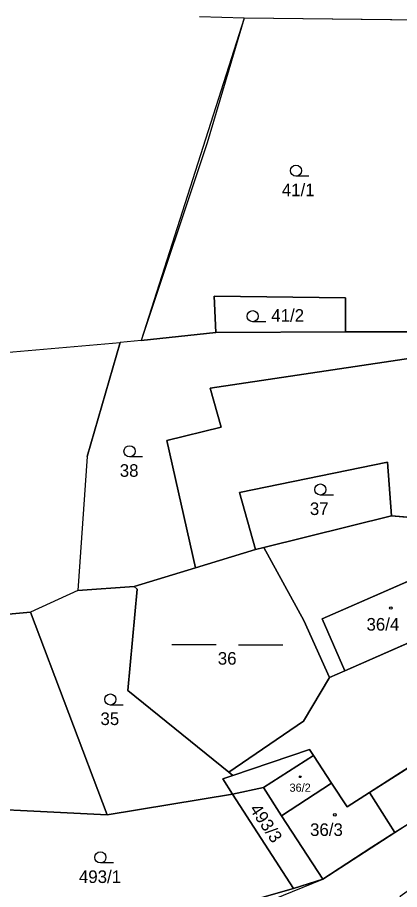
# Model space of a CAD drawing. Extents: x -760642 to -757221, y -1092371 to -1088855.
# Drawn here: x -759415.4 to -759363.8, y -1089858.9 to -1089741.2 of the extents above; entities that cross this region are included whole.
import ezdxf

# ---------------------------------------------------------------- set-up
doc = ezdxf.new("R2010")
doc.units = 0
for name, color, linetype in [('Vrstva 1', 7, 'Continuous'), ('Vrstva 18', 7, 'Continuous'), ('Vrstva 19', 7, 'Continuous'), ('Vrstva 25', 7, 'Continuous'), ('Vrstva 26', 7, 'Continuous'), ('Vrstva 27', 7, 'Continuous'), ('Vrstva 4', 7, 'Continuous')]:
    doc.layers.add(name, color=color, linetype=linetype)

msp = doc.modelspace()

# ---------------------------------------------------------------- linework, layer by layer
at = {"layer": 'Vrstva 1'}
for p, q in [((-759384.78, -1089741.25), (-759390.79, -1089741.08)), ((-759384.78, -1089741.25), (-759389.78, -1089758.07)), ((-759352.89, -1089741.62), (-759384.78, -1089741.25)), ((-759389.78, -1089758.07), (-759398.69, -1089784.79)), ((-759388.83, -1089778.81), (-759371.1, -1089779.03)), ((-759388.83, -1089778.81), (-759388.58, -1089783.67)), ((-759371.1, -1089779.03), (-759371.1, -1089783.58)), ((-759388.58, -1089783.67), (-759398.69, -1089784.79)), ((-759388.58, -1089783.67), (-759371.1, -1089783.58)), ((-759356.26, -1089783.62), (-759371.1, -1089783.58)), ((-759429.56, -1089787.46), (-759401.5, -1089785.06)), ((-759405.97, -1089800.41), (-759401.5, -1089785.06)), ((-759398.69, -1089784.79), (-759401.5, -1089785.06)), ((-759389.36, -1089791.2), (-759356.26, -1089786.27)), ((-759387.87, -1089796.49), (-759389.36, -1089791.2)), ((-759395.22, -1089798.28), (-759387.87, -1089796.49)), ((-759391.32, -1089815.46), (-759395.22, -1089798.28)), ((-759405.97, -1089800.41), (-759407.21, -1089818.52)), ((-759385.39, -1089805.3), (-759365.43, -1089801.18)), ((-759364.91, -1089808.42), (-759365.43, -1089801.18)), ((-759383.23, -1089813), (-759385.39, -1089805.3)), ((-759364.91, -1089808.42), (-759382.13, -1089812.72)), ((-759360.28, -1089808.83), (-759364.91, -1089808.42)), ((-759382.13, -1089812.72), (-759383.23, -1089813)), ((-759376.71, -1089822.57), (-759382.13, -1089812.72)), ((-759383.23, -1089813), (-759391.32, -1089815.46)), ((-759391.32, -1089815.46), (-759399.61, -1089817.98)), ((-759374.25, -1089822.32), (-759360.6, -1089816.37)), ((-759407.21, -1089818.52), (-759413.62, -1089821.43)), ((-759399.61, -1089817.98), (-759407.21, -1089818.52)), ((-759399.19, -1089818.32), (-759400.48, -1089832)), ((-759399.61, -1089817.98), (-759399.19, -1089818.32)), ((-759430.4, -1089822.99), (-759413.62, -1089821.43)), ((-759413.62, -1089821.43), (-759403.24, -1089848.8)), ((-759371.19, -1089829.34), (-759374.25, -1089822.32)), ((-759376.71, -1089822.57), (-759373.25, -1089830.25)), ((-759357.58, -1089823.37), (-759371.19, -1089829.34)), ((-759371.19, -1089829.34), (-759373.25, -1089830.25)), ((-759373.25, -1089830.25), (-759376.75, -1089836.17)), ((-759400.48, -1089832), (-759386.85, -1089843.03)), ((-759376.75, -1089836.17), (-759386.85, -1089843.03)), ((-759375.95, -1089839.96), (-759383.78, -1089842.63)), ((-759375.95, -1089839.96), (-759375.41, -1089840.79)), ((-759367.88, -1089845.79), (-759357.05, -1089838.85)), ((-759375.41, -1089840.79), (-759372.97, -1089844.53)), ((-759386.29, -1089843.48), (-759387.67, -1089843.95)), ((-759386.85, -1089843.03), (-759386.29, -1089843.48)), ((-759383.78, -1089842.63), (-759386.29, -1089843.48)), ((-759387.67, -1089843.95), (-759386.35, -1089845.99)), ((-759372.97, -1089844.53), (-759379.72, -1089848.92)), ((-759372.97, -1089844.53), (-759370.9, -1089847.73)), ((-759353.63, -1089844.23), (-759364.43, -1089851.2)), ((-759382.18, -1089845.11), (-759386.35, -1089845.99)), ((-759382.18, -1089845.11), (-759379.72, -1089848.92)), ((-759370.9, -1089847.73), (-759367.88, -1089845.79)), ((-759367.88, -1089845.79), (-759364.43, -1089851.2)), ((-759403.24, -1089848.8), (-759386.35, -1089845.99)), ((-759386.35, -1089845.99), (-759378.14, -1089858.72)), ((-759403.24, -1089848.8), (-759428.52, -1089847.55)), ((-759379.72, -1089848.92), (-759374.18, -1089857.5)), ((-759364.43, -1089851.2), (-759367.56, -1089853.16)), ((-759367.56, -1089853.16), (-759374.18, -1089857.5)), ((-759374.18, -1089857.5), (-759378.14, -1089858.72)), ((-759378.14, -1089858.72), (-759406.87, -1089866.92))]:
    msp.add_line(p, q, dxfattribs=at)
at = {"layer": 'Vrstva 25'}
for p, q in [((-759376.04, -1089762.59), (-759377.79, -1089762.59)), ((-759381.87, -1089782.24), (-759383.62, -1089782.24)), ((-759398.49, -1089800.47), (-759400.24, -1089800.47)), ((-759372.74, -1089805.64), (-759374.49, -1089805.64)), ((-759388.54, -1089825.83), (-759394.54, -1089825.83)), ((-759385.54, -1089825.83), (-759379.54, -1089825.83)), ((-759401.08, -1089833.98), (-759402.83, -1089833.98)), ((-759402.42, -1089855.3), (-759404.17, -1089855.3))]:
    msp.add_line(p, q, dxfattribs=at)
for centre, radius in [((-759377.79, -1089761.84), 0.75), ((-759383.62, -1089781.49), 0.75), ((-759400.24, -1089799.72), 0.75), ((-759374.49, -1089804.89), 0.75), ((-759364.98, -1089820.88), 0.175), ((-759402.83, -1089833.23), 0.75), ((-759377.21, -1089843.66), 0.117), ((-759372.55, -1089848.8), 0.175), ((-759404.17, -1089854.55), 0.75)]:
    msp.add_circle(centre, radius, dxfattribs=at)
at = {"layer": 'Vrstva 26'}
for points in [[(-759371.1, -1089783.58), (-759356.26, -1089783.62), (-759356.25, -1089777.36), (-759356.35, -1089772.59), (-759356.49, -1089765.24), (-759361.54, -1089763.21), (-759352.89, -1089741.62), (-759384.78, -1089741.25), (-759389.78, -1089758.07), (-759398.69, -1089784.79), (-759388.58, -1089783.67), (-759388.83, -1089778.81), (-759371.1, -1089779.03), (-759371.1, -1089783.58)], [(-759371.1, -1089783.58), (-759371.1, -1089779.03), (-759388.83, -1089778.81), (-759388.58, -1089783.67), (-759371.1, -1089783.58)], [(-759407.21, -1089818.52), (-759399.61, -1089817.98), (-759391.32, -1089815.46), (-759395.22, -1089798.28), (-759387.87, -1089796.49), (-759389.36, -1089791.2), (-759356.26, -1089786.27), (-759356.26, -1089783.62), (-759371.1, -1089783.58), (-759388.58, -1089783.67), (-759398.69, -1089784.79), (-759401.5, -1089785.06), (-759405.97, -1089800.41), (-759407.21, -1089818.52)], [(-759358.78, -1089800.83), (-759339.09, -1089794.72), (-759334.48, -1089793.29), (-759334.51, -1089790.89), (-759334.53, -1089789.22), (-759334.56, -1089786.28), (-759356.26, -1089786.27), (-759389.36, -1089791.2), (-759387.87, -1089796.49), (-759395.22, -1089798.28), (-759391.32, -1089815.46), (-759383.23, -1089813), (-759385.39, -1089805.3), (-759365.43, -1089801.18), (-759364.91, -1089808.42), (-759360.28, -1089808.83), (-759356.8, -1089808.2), (-759358.78, -1089800.83)], [(-759383.23, -1089813), (-759382.13, -1089812.72), (-759364.91, -1089808.42), (-759365.43, -1089801.18), (-759385.39, -1089805.3), (-759383.23, -1089813)], [(-759371.19, -1089829.34), (-759374.25, -1089822.32), (-759360.6, -1089816.37), (-759357.58, -1089823.37), (-759331.01, -1089813.4), (-759331.6, -1089808.73), (-759333.52, -1089805.77), (-759336.42, -1089801.28), (-759356.8, -1089808.2), (-759360.28, -1089808.83), (-759364.91, -1089808.42), (-759382.13, -1089812.72), (-759376.71, -1089822.57), (-759373.25, -1089830.25), (-759371.19, -1089829.34)], [(-759399.19, -1089818.32), (-759400.48, -1089832), (-759386.85, -1089843.03), (-759376.75, -1089836.17), (-759373.25, -1089830.25), (-759376.71, -1089822.57), (-759382.13, -1089812.72), (-759383.23, -1089813), (-759391.32, -1089815.46), (-759399.61, -1089817.98), (-759399.19, -1089818.32)], [(-759373.25, -1089830.25), (-759376.75, -1089836.17), (-759386.85, -1089843.03), (-759386.29, -1089843.48), (-759383.78, -1089842.63), (-759375.95, -1089839.96), (-759375.41, -1089840.79), (-759372.97, -1089844.53), (-759370.9, -1089847.73), (-759367.88, -1089845.79), (-759357.05, -1089838.85), (-759358.09, -1089837.23), (-759353.67, -1089834.32), (-759352.59, -1089835.99), (-759347.21, -1089832.54), (-759343.76, -1089837.95), (-759340.29, -1089835.01), (-759346.11, -1089828.37), (-759330.8, -1089817.78), (-759331.01, -1089813.4), (-759357.58, -1089823.37), (-759371.19, -1089829.34), (-759373.25, -1089830.25)], [(-759371.19, -1089829.34), (-759357.58, -1089823.37), (-759360.6, -1089816.37), (-759374.25, -1089822.32), (-759371.19, -1089829.34)], [(-759386.35, -1089845.99), (-759387.67, -1089843.95), (-759386.29, -1089843.48), (-759386.85, -1089843.03), (-759400.48, -1089832), (-759399.19, -1089818.32), (-759399.61, -1089817.98), (-759407.21, -1089818.52), (-759413.62, -1089821.43), (-759403.24, -1089848.8), (-759386.35, -1089845.99)], [(-759428.52, -1089847.55), (-759403.24, -1089848.8), (-759413.62, -1089821.43), (-759430.4, -1089822.99), (-759428.52, -1089847.55)], [(-759347.94, -1089841.74), (-759348.44, -1089840.97), (-759343.76, -1089837.95), (-759347.21, -1089832.54), (-759352.59, -1089835.99), (-759353.67, -1089834.32), (-759358.09, -1089837.23), (-759357.05, -1089838.85), (-759367.88, -1089845.79), (-759364.43, -1089851.2), (-759353.63, -1089844.23), (-759353.09, -1089845.07), (-759347.94, -1089841.74)], [(-759382.18, -1089845.11), (-759375.41, -1089840.79), (-759375.95, -1089839.96), (-759383.78, -1089842.63), (-759386.29, -1089843.48), (-759387.67, -1089843.95), (-759386.35, -1089845.99), (-759382.18, -1089845.11)], [(-759375.41, -1089840.79), (-759382.18, -1089845.11), (-759379.72, -1089848.92), (-759372.97, -1089844.53), (-759375.41, -1089840.79)], [(-759372.97, -1089844.53), (-759379.72, -1089848.92), (-759374.18, -1089857.5), (-759367.56, -1089853.16), (-759364.43, -1089851.2), (-759367.88, -1089845.79), (-759370.9, -1089847.73), (-759372.97, -1089844.53)], [(-759374.18, -1089857.5), (-759379.72, -1089848.92), (-759382.18, -1089845.11), (-759386.35, -1089845.99), (-759378.14, -1089858.72), (-759374.18, -1089857.5)], [(-759378.14, -1089858.72), (-759386.35, -1089845.99), (-759403.24, -1089848.8), (-759428.52, -1089847.55), (-759426.55, -1089872.5), (-759406.87, -1089866.92), (-759378.14, -1089858.72)]]:
    msp.add_lwpolyline(points, dxfattribs=at)
at = {"layer": 'Vrstva 27'}
for points in [[(-759273.69, -1089700.21), (-759288.15, -1089693.62), (-759297.08, -1089688.73), (-759303.27, -1089717.63), (-759303.95, -1089743.71), (-759305.7, -1089743.76), (-759335.15, -1089744.56), (-759344.78, -1089742.6), (-759352.89, -1089741.62), (-759384.78, -1089741.25), (-759398.69, -1089784.79), (-759401.5, -1089785.06), (-759405.97, -1089800.41), (-759407.21, -1089818.52), (-759413.62, -1089821.43), (-759430.4, -1089822.99)], [(-759426.55, -1089872.5), (-759406.87, -1089866.92), (-759378.14, -1089858.72), (-759374.18, -1089857.5), (-759364.43, -1089851.2), (-759353.63, -1089844.23), (-759353.09, -1089845.07), (-759339.09, -1089836.39), (-759338.42, -1089835.66), (-759335.42, -1089839.71), (-759363.71, -1089859.84), (-759364.85, -1089864), (-759345.92, -1089859.05), (-759336.74, -1089856.65), (-759311.61, -1089864.4), (-759286.99, -1089870.84), (-759236.1, -1089885.41)]]:
    msp.add_lwpolyline(points, dxfattribs=at)
at = {"layer": 'Vrstva 4'}
for p, q in [((-759375.41, -1089840.79), (-759382.18, -1089845.11)), ((-759380.89, -1089860.24), (-759374.18, -1089857.5))]:
    msp.add_line(p, q, dxfattribs=at)

# ---------------------------------------------------------------- texts
at = {"layer": 'Vrstva 18'}
for s, p in [('41/1', (-759379.696, -1089765.29)), ('41/2', (-759381.119, -1089782.24)), ('38', (-759401.56, -1089803.17)), ('37', (-759375.908, -1089808.33)), ('36', (-759388.332, -1089828.53)), ('35', (-759404.164, -1089836.68)), ('493/1', (-759407.069, -1089858))]:
    msp.add_text(s, height=1.7, dxfattribs=at).set_placement(p)
msp.add_text('493/3', height=1.7, rotation=303.89193, dxfattribs=at).set_placement((-759384.114, -1089848.029))
at = {"layer": 'Vrstva 19'}
for s, height, p in [('36/4', 1.7, (-759368.27, -1089823.93)), ('36/2', 1.1, (-759378.655, -1089845.68)), ('36/3', 1.7, (-759375.884, -1089851.65))]:
    msp.add_text(s, height=height, dxfattribs=at).set_placement(p)

doc.saveas('drawing.dxf')
